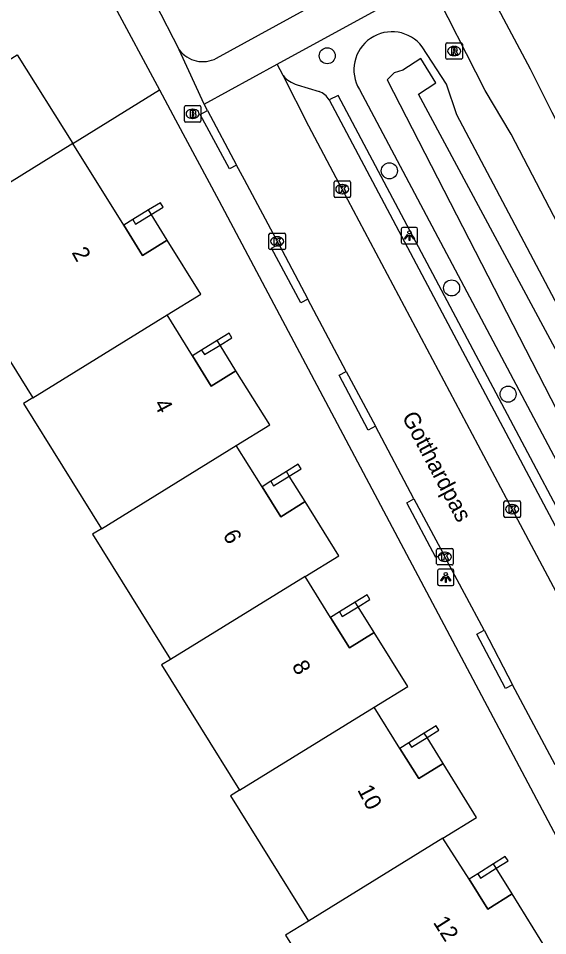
# Model space of a CAD drawing. Extents: x 158838 to 160074, y 386376 to 387776.
# Drawn here: x 159136.4 to 159168.6, y 387193.2 to 387249 of the extents above; entities that cross this region are included whole.
import ezdxf

# ---------------------------------------------------------------- set-up
doc = ezdxf.new("R2010")
doc.units = 0
for name, color, linetype in [('IMGEO_Berm_groen', 7, 'Continuous'), ('IMGEO_Boom', 7, 'Continuous'), ('IMGEO_Brandkraan', 7, 'Continuous'), ('IMGEO_Fietspad_gesloten', 7, 'Continuous'), ('IMGEO_Groenvoorziening', 7, 'Continuous'), ('IMGEO_Kolk', 7, 'Continuous'), ('IMGEO_Lichtpunt', 7, 'Continuous'), ('IMGEO_Muur', 7, 'Continuous'), ('IMGEO_Openbare_ruimte_label', 7, 'Continuous'), ('IMGEO_Pand', 7, 'Continuous'), ('IMGEO_Pand_nummerreeks', 7, 'Continuous'), ('IMGEO_Pand_overbouw', 7, 'Continuous'), ('IMGEO_Parkeervlak_open', 7, 'Continuous'), ('IMGEO_Rijbaan_lokaal_open', 7, 'Continuous'), ('IMGEO_Rioolput', 7, 'Continuous'), ('IMGEO_Voetpad_open', 7, 'Continuous'), ('IMGEO_Waterloop', 7, 'Continuous')]:
    doc.layers.add(name, color=color, linetype=linetype)

msp = doc.modelspace()

# ---------------------------------------------------------------- linework, layer by layer
at = {"layer": 'IMGEO_Berm_groen'}
for points in [[(159178.931, 387213.166), (159163.073, 387243.144), (159162.44, 387245.024), (159160.968, 387247.3)], [(159157.135, 387244.693), (159174.966, 387211.103)]]:
    msp.add_lwpolyline(points, dxfattribs=at)
msp.add_arc((159159.124, 387245.89), 2.321, 37.4044, 211.0384, dxfattribs=at)
at = {"layer": 'IMGEO_Boom'}
for centre in [(159155.18, 387246.747), (159158.963, 387239.743), (159162.755, 387232.609), (159166.196, 387226.141)]:
    msp.add_circle(centre, 0.489, dxfattribs=at)
at = {"layer": 'IMGEO_Brandkraan'}
for p, q in [((159146.481, 387242.785), (159146.481, 387243.637)), ((159146.556, 387243.711), (159147.408, 387243.711)), ((159146.969, 387243.491), (159146.994, 387243.491)), ((159147.482, 387243.637), (159147.482, 387242.785)), ((159147.408, 387242.711), (159146.556, 387242.711)), ((159146.992, 387242.931), (159146.967, 387242.931))]:
    msp.add_line(p, q, dxfattribs=at)
for points in [[(159146.481, 387242.785), (159146.481, 387243.637)], [(159146.556, 387243.711), (159147.408, 387243.711)], [(159146.829, 387243.411), (159146.829, 387243.011), (159147.042, 387243.011)], [(159147.06, 387243.411), (159146.829, 387243.411)], [(159147.008, 387243.33), (159146.954, 387243.33), (159146.954, 387243.254)], [(159146.954, 387243.254), (159147.007, 387243.254)], [(159147.016, 387243.178), (159146.954, 387243.178), (159146.954, 387243.097)], [(159147.482, 387243.637), (159147.482, 387242.785)], [(159147.408, 387242.711), (159146.556, 387242.711)], [(159146.954, 387243.097), (159147.016, 387243.097)]]:
    msp.add_lwpolyline(points, dxfattribs=at)
for centre, radius, start, end in [((159146.558, 387243.635), 0.0765, 91.552, 178.448), ((159146.558, 387243.635), 0.0765, 91.552, 178.448), ((159147.009, 387243.292), 0.0379, 267.8285, 90.9355), ((159147.017, 387243.137), 0.0404, 269.8759, 90.5077), ((159147.064, 387243.266), 0.145, 59.4692, 91.5367), ((159147.089, 387243.313), 0.0922, 285.5137, 58.1501), ((159147.094, 387243.121), 0.105, 301.3115, 78.989), ((159147.406, 387243.635), 0.0765, 1.552, 88.448), ((159147.406, 387243.635), 0.0765, 1.552, 88.448), ((159146.558, 387242.787), 0.0765, 181.552, 268.448), ((159146.558, 387242.787), 0.0765, 181.552, 268.448), ((159147.048, 387243.262), 0.251, 268.6676, 293.5347), ((159147.406, 387242.787), 0.0765, 271.552, 358.448), ((159147.406, 387242.787), 0.0765, 271.552, 358.448)]:
    msp.add_arc(centre, radius, start, end, dxfattribs=at)
for centre, major_axis, ratio, start_param, end_param in [((159146.968, 387243.211), (-0.387, 0.002), 0.722429, 4.712389, 7.853982), ((159146.993, 387243.211), (-0.39, 0.002), 0.717154, 1.570796, 4.712389)]:
    msp.add_ellipse(centre, major_axis=major_axis, ratio=ratio, start_param=start_param, end_param=end_param, dxfattribs=at)
at = {"layer": 'IMGEO_Fietspad_gesloten'}
for points in [[(159164.099, 387252.402), (159167.543, 387245.956), (159168.854, 387243.324), (159184.918, 387212.468), (159185.422, 387211.502)], [(159183.16, 387209.722), (159166.374, 387241.982), (159164.798, 387244.63), (159161.399, 387251.305)]]:
    msp.add_lwpolyline(points, dxfattribs=at)
at = {"layer": 'IMGEO_Groenvoorziening'}
for points in [[(159096.184, 387214.339), (159092.832, 387219.703), (159136.296, 387246.811), (159139.679, 387241.4)], [(159139.679, 387241.4), (159144.958, 387244.669)]]:
    msp.add_lwpolyline(points, dxfattribs=at)
at = {"layer": 'IMGEO_Kolk'}
for p, q in [((159155.595, 387238.197), (159155.595, 387239.049)), ((159155.67, 387239.123), (159156.522, 387239.123)), ((159156.083, 387238.903), (159156.108, 387238.903)), ((159156.596, 387239.049), (159156.596, 387238.197)), ((159156.106, 387238.343), (159156.081, 387238.343)), ((159156.522, 387238.123), (159155.67, 387238.123)), ((159151.708, 387235.948), (159152.56, 387235.948)), ((159151.633, 387235.022), (159151.633, 387235.874)), ((159152.121, 387235.728), (159152.146, 387235.728)), ((159152.634, 387235.874), (159152.634, 387235.022)), ((159152.56, 387234.948), (159151.708, 387234.948)), ((159152.144, 387235.168), (159152.119, 387235.168)), ((159165.942, 387218.711), (159165.942, 387219.563)), ((159166.017, 387219.637), (159166.869, 387219.637)), ((159166.43, 387219.417), (159166.455, 387219.417)), ((159166.943, 387219.563), (159166.943, 387218.711)), ((159166.869, 387218.637), (159166.017, 387218.637)), ((159166.453, 387218.857), (159166.428, 387218.857)), ((159161.844, 387215.812), (159161.844, 387216.664)), ((159161.919, 387216.738), (159162.771, 387216.738)), ((159162.332, 387216.518), (159162.357, 387216.518)), ((159162.845, 387216.664), (159162.845, 387215.812)), ((159162.355, 387215.958), (159162.33, 387215.958)), ((159162.771, 387215.738), (159161.919, 387215.738))]:
    msp.add_line(p, q, dxfattribs=at)
for points in [[(159155.595, 387238.197), (159155.595, 387239.049)], [(159155.67, 387239.123), (159156.522, 387239.123)], [(159155.916, 387238.823), (159156.039, 387238.823), (159156.039, 387238.672), (159156.169, 387238.823), (159156.333, 387238.823), (159156.187, 387238.672), (159156.34, 387238.423), (159156.188, 387238.423), (159156.103, 387238.587), (159156.039, 387238.52), (159156.039, 387238.423), (159155.916, 387238.423), (159155.916, 387238.823)], [(159156.596, 387239.049), (159156.596, 387238.197)], [(159156.522, 387238.123), (159155.67, 387238.123)], [(159151.708, 387235.948), (159152.56, 387235.948)], [(159151.633, 387235.022), (159151.633, 387235.874)], [(159151.954, 387235.648), (159152.077, 387235.648), (159152.077, 387235.497), (159152.207, 387235.648), (159152.371, 387235.648), (159152.225, 387235.497), (159152.378, 387235.248), (159152.226, 387235.248), (159152.141, 387235.412), (159152.077, 387235.345), (159152.077, 387235.248), (159151.954, 387235.248), (159151.954, 387235.648)], [(159152.634, 387235.874), (159152.634, 387235.022)], [(159152.56, 387234.948), (159151.708, 387234.948)], [(159165.942, 387218.711), (159165.942, 387219.563)], [(159166.017, 387219.637), (159166.869, 387219.637)], [(159166.263, 387219.337), (159166.386, 387219.337), (159166.386, 387219.186), (159166.516, 387219.337), (159166.68, 387219.337), (159166.534, 387219.186), (159166.687, 387218.937), (159166.535, 387218.937), (159166.45, 387219.101), (159166.386, 387219.034), (159166.386, 387218.937), (159166.263, 387218.937), (159166.263, 387219.337)], [(159166.943, 387219.563), (159166.943, 387218.711)], [(159166.869, 387218.637), (159166.017, 387218.637)], [(159161.844, 387215.812), (159161.844, 387216.664)], [(159161.919, 387216.738), (159162.771, 387216.738)], [(159162.165, 387216.438), (159162.288, 387216.438), (159162.288, 387216.287), (159162.418, 387216.438), (159162.582, 387216.438), (159162.436, 387216.287), (159162.589, 387216.038), (159162.437, 387216.038), (159162.352, 387216.202), (159162.288, 387216.135), (159162.288, 387216.038), (159162.165, 387216.038), (159162.165, 387216.438)], [(159162.845, 387216.664), (159162.845, 387215.812)], [(159162.771, 387215.738), (159161.919, 387215.738)]]:
    msp.add_lwpolyline(points, dxfattribs=at)
for centre, start, end in [((159155.672, 387239.047), 91.552, 178.448), ((159155.672, 387239.047), 91.552, 178.448), ((159156.52, 387239.047), 1.552, 88.448), ((159156.52, 387239.047), 1.552, 88.448), ((159155.672, 387238.199), 181.552, 268.448), ((159155.672, 387238.199), 181.552, 268.448), ((159156.52, 387238.199), 271.552, 358.448), ((159156.52, 387238.199), 271.552, 358.448), ((159151.71, 387235.872), 91.552, 178.448), ((159151.71, 387235.872), 91.552, 178.448), ((159152.558, 387235.872), 1.552, 88.448), ((159152.558, 387235.872), 1.552, 88.448), ((159151.71, 387235.024), 181.552, 268.448), ((159151.71, 387235.024), 181.552, 268.448), ((159152.558, 387235.024), 271.552, 358.448), ((159152.558, 387235.024), 271.552, 358.448), ((159166.019, 387219.561), 91.552, 178.448), ((159166.019, 387219.561), 91.552, 178.448), ((159166.867, 387219.561), 1.552, 88.448), ((159166.867, 387219.561), 1.552, 88.448), ((159166.019, 387218.713), 181.552, 268.448), ((159166.019, 387218.713), 181.552, 268.448), ((159166.867, 387218.713), 271.552, 358.448), ((159166.867, 387218.713), 271.552, 358.448), ((159161.921, 387216.662), 91.552, 178.448), ((159161.921, 387216.662), 91.552, 178.448), ((159162.769, 387216.662), 1.552, 88.448), ((159162.769, 387216.662), 1.552, 88.448), ((159161.921, 387215.814), 181.552, 268.448), ((159161.921, 387215.814), 181.552, 268.448), ((159162.769, 387215.814), 271.552, 358.448), ((159162.769, 387215.814), 271.552, 358.448)]:
    msp.add_arc(centre, 0.0765, start, end, dxfattribs=at)
for centre, major_axis, ratio, start_param, end_param in [((159156.082, 387238.623), (-0.387, 0.002), 0.722429, 4.712389, 7.853982), ((159156.107, 387238.623), (-0.39, 0.002), 0.717154, 1.570796, 4.712389), ((159152.12, 387235.448), (-0.387, 0.002), 0.722429, 4.712389, 7.853982), ((159152.145, 387235.448), (-0.39, 0.002), 0.717154, 1.570796, 4.712389), ((159166.429, 387219.137), (-0.387, 0.002), 0.722429, 4.712389, 7.853982), ((159166.454, 387219.137), (-0.39, 0.002), 0.717154, 1.570796, 4.712389), ((159162.331, 387216.238), (-0.387, 0.002), 0.722429, 4.712389, 7.853982), ((159162.356, 387216.238), (-0.39, 0.002), 0.717154, 1.570796, 4.712389)]:
    msp.add_ellipse(centre, major_axis=major_axis, ratio=ratio, start_param=start_param, end_param=end_param, dxfattribs=at)
at = {"layer": 'IMGEO_Lichtpunt'}
for p, q in [((159159.689, 387236.198), (159159.689, 387235.391)), ((159159.689, 387236.198), (159159.689, 387235.391)), ((159160.591, 387236.293), (159159.783, 387236.293)), ((159160.591, 387236.293), (159159.783, 387236.293)), ((159160.685, 387235.391), (159160.685, 387236.198)), ((159160.685, 387235.391), (159160.685, 387236.198)), ((159159.783, 387235.297), (159160.591, 387235.297)), ((159159.783, 387235.297), (159160.591, 387235.297)), ((159161.901, 387215.387), (159161.901, 387214.58)), ((159161.901, 387215.387), (159161.901, 387214.58)), ((159162.803, 387215.482), (159161.995, 387215.482)), ((159162.803, 387215.482), (159161.995, 387215.482)), ((159162.897, 387214.58), (159162.897, 387215.387)), ((159162.897, 387214.58), (159162.897, 387215.387)), ((159161.995, 387214.486), (159162.803, 387214.486)), ((159161.995, 387214.486), (159162.803, 387214.486))]:
    msp.add_line(p, q, dxfattribs=at)
for points in [[(159160.063, 387235.862), (159160.102, 387235.834), (159159.914, 387235.572), (159159.876, 387235.599), (159160.063, 387235.862)], [(159160.165, 387235.814), (159160.212, 387235.814), (159160.212, 387235.492), (159160.165, 387235.492), (159160.165, 387235.814)], [(159160.275, 387235.834), (159160.313, 387235.861), (159160.5, 387235.599), (159160.461, 387235.571), (159160.275, 387235.834)], [(159162.275, 387215.051), (159162.314, 387215.023), (159162.126, 387214.761), (159162.088, 387214.788), (159162.275, 387215.051)], [(159162.377, 387215.003), (159162.424, 387215.003), (159162.424, 387214.681), (159162.377, 387214.681), (159162.377, 387215.003)], [(159162.487, 387215.023), (159162.525, 387215.05), (159162.712, 387214.788), (159162.673, 387214.76), (159162.487, 387215.023)]]:
    msp.add_lwpolyline(points, dxfattribs=at)
for centre in [(159160.188, 387235.996), (159162.4, 387215.185)]:
    msp.add_circle(centre, 0.0994, dxfattribs=at)
for centre, start, end in [((159159.783, 387236.198), 90, 180), ((159159.783, 387236.198), 90, 180), ((159160.591, 387236.198), 0, 90), ((159160.591, 387236.198), 0, 90), ((159159.783, 387235.391), 180, 270), ((159159.783, 387235.391), 180, 270), ((159160.591, 387235.391), 270, 0), ((159160.591, 387235.391), 270, 360), ((159161.995, 387215.387), 90, 180), ((159161.995, 387215.387), 90, 180), ((159162.803, 387215.387), 0, 90), ((159162.803, 387215.387), 0, 90), ((159161.995, 387214.58), 180, 270), ((159161.995, 387214.58), 180, 270), ((159162.803, 387214.58), 270, 0), ((159162.803, 387214.58), 270, 360)]:
    msp.add_arc(centre, 0.0946, start, end, dxfattribs=at)
at = {"layer": 'IMGEO_Muur'}
msp.add_lwpolyline([(159160.742, 387244.407), (159161.8, 387245.094), (159160.883, 387246.587), (159159.788, 387245.882)], dxfattribs=at)
at = {"layer": 'IMGEO_Pand'}
for points in [[(159139.679, 387241.4), (159130.948, 387235.993)], [(159145.436, 387230.971), (159147.476, 387232.229), (159145.434, 387235.519), (159143.937, 387234.59), (159142.791, 387236.423), (159139.679, 387241.4)], [(159145.183, 387237.529), (159145.021, 387237.8), (159144.29, 387237.36), (159143.343, 387236.768), (159143.509, 387236.49), (159144.463, 387237.082), (159145.183, 387237.529)], [(159130.948, 387235.993), (159131.111, 387235.732), (159132.383, 387236.528), (159133.677, 387234.46), (159132.417, 387233.681), (159137.243, 387225.92)], [(159137.243, 387225.92), (159145.436, 387230.971)], [(159149.629, 387223.006), (159151.675, 387224.27), (159149.624, 387227.564), (159148.114, 387226.623), (159146.971, 387228.479), (159145.436, 387230.971)], [(159149.375, 387229.576), (159149.211, 387229.851), (159148.477, 387229.407), (159147.53, 387228.824), (159147.699, 387228.552), (159148.652, 387229.126), (159149.375, 387229.576)], [(159137.243, 387225.92), (159136.691, 387225.58), (159141.438, 387217.946)], [(159141.438, 387217.946), (159149.629, 387223.006)], [(159153.837, 387215.039), (159155.887, 387216.302), (159153.839, 387219.595), (159152.359, 387218.674), (159151.209, 387220.499), (159149.629, 387223.006)], [(159153.584, 387221.603), (159153.414, 387221.876), (159152.694, 387221.435), (159151.742, 387220.835), (159151.911, 387220.563), (159152.867, 387221.157), (159153.584, 387221.603)], [(159141.438, 387217.946), (159140.894, 387217.61), (159145.636, 387209.985)], [(159153.837, 387215.039), (159145.636, 387209.985)], [(159158.036, 387207.072), (159160.083, 387208.332), (159158.028, 387211.625), (159156.527, 387210.691), (159155.381, 387212.544), (159153.837, 387215.039)], [(159157.777, 387213.637), (159157.602, 387213.916), (159156.877, 387213.47), (159155.926, 387212.881), (159156.095, 387212.61), (159157.054, 387213.186), (159157.777, 387213.637)], [(159145.636, 387209.985), (159145.092, 387209.65), (159149.834, 387202.024)], [(159149.834, 387202.024), (159158.036, 387207.072)], [(159162.228, 387199.102), (159164.275, 387200.364), (159162.234, 387203.659), (159160.755, 387202.738), (159159.605, 387204.57), (159158.036, 387207.072)], [(159161.986, 387205.67), (159161.819, 387205.946), (159161.092, 387205.503), (159160.144, 387204.908), (159160.313, 387204.636), (159161.265, 387205.223), (159161.986, 387205.67)], [(159149.834, 387202.024), (159149.29, 387201.689), (159154.039, 387194.052)], [(159154.039, 387194.052), (159152.637, 387193.187), (159157.473, 387185.404), (159161.146, 387187.686), (159162.149, 387186.072), (159165.135, 387187.931), (159164.151, 387189.525), (159168.583, 387192.261), (159166.444, 387195.705), (159164.965, 387194.785), (159163.815, 387196.599), (159162.228, 387199.102)], [(159162.228, 387199.102), (159154.039, 387194.052)], [(159166.193, 387197.715), (159166.017, 387197.981), (159165.303, 387197.542), (159164.347, 387196.936), (159164.516, 387196.664), (159165.473, 387197.268), (159166.193, 387197.715)]]:
    msp.add_lwpolyline(points, dxfattribs=at)
at = {"layer": 'IMGEO_Pand_overbouw'}
for points in [[(159145.434, 387235.519), (159144.29, 387237.36), (159143.343, 387236.768), (159142.791, 387236.423), (159143.937, 387234.59)], [(159148.652, 387229.126), (159148.477, 387229.407), (159147.53, 387228.824), (159146.971, 387228.479), (159148.114, 387226.623), (159149.624, 387227.564)], [(159152.867, 387221.157), (159152.694, 387221.435), (159151.742, 387220.835), (159151.209, 387220.499), (159152.359, 387218.674), (159153.839, 387219.595)], [(159157.054, 387213.186), (159156.877, 387213.47), (159155.926, 387212.881), (159155.381, 387212.544), (159156.527, 387210.691), (159158.028, 387211.625)], [(159161.265, 387205.223), (159161.092, 387205.503), (159160.144, 387204.908), (159159.605, 387204.57), (159160.755, 387202.738), (159162.234, 387203.659)], [(159165.473, 387197.268), (159165.303, 387197.542), (159164.347, 387196.936), (159163.815, 387196.599), (159164.965, 387194.785), (159166.444, 387195.705)]]:
    msp.add_lwpolyline(points, close=True, dxfattribs=at)
at = {"layer": 'IMGEO_Parkeervlak_open'}
msp.add_lwpolyline([(159153.35, 387244.986), (159154.683, 387244.566)], dxfattribs=at)
for centre, radius, start, end in [((159153.824, 387246.669), 1.748, 220.2528, 254.2633), ((159154.345, 387243.542), 1.079, 28.4774, 71.7269)]:
    msp.add_arc(centre, radius, start, end, dxfattribs=at)
at = {"layer": 'IMGEO_Rijbaan_lokaal_open'}
for points in [[(159147.676, 387243.793), (159152.136, 387246.23)], [(159152.49, 387245.539), (159152.136, 387246.23)], [(159179.845, 387194.213), (159176.331, 387200.561), (159166.438, 387219.136), (159156.091, 387238.623), (159154.067, 387242.459), (159152.49, 387245.539)], [(159147.879, 387243.413), (159147.676, 387243.793)], [(159147.879, 387243.413), (159149.659, 387240.084)], [(159152.227, 387235.267), (159150.132, 387239.199), (159149.659, 387240.084)], [(159152.227, 387235.267), (159154.005, 387231.93)], [(159156.34, 387227.524), (159154.005, 387231.93)], [(159156.34, 387227.524), (159158.114, 387224.189)], [(159160.46, 387219.758), (159158.114, 387224.189)], [(159160.46, 387219.758), (159162.234, 387216.43)], [(159164.731, 387211.766), (159162.342, 387216.239), (159162.234, 387216.43)], [(159164.731, 387211.766), (159166.469, 387208.44)], [(159169.064, 387203.57), (159166.469, 387208.44)]]:
    msp.add_lwpolyline(points, dxfattribs=at)
at = {"layer": 'IMGEO_Rioolput'}
for p, q in [((159162.407, 387246.61), (159162.407, 387247.462)), ((159162.482, 387247.536), (159163.334, 387247.536)), ((159162.895, 387247.316), (159162.92, 387247.316)), ((159163.408, 387247.462), (159163.408, 387246.61)), ((159163.334, 387246.536), (159162.482, 387246.536)), ((159162.918, 387246.756), (159162.893, 387246.756))]:
    msp.add_line(p, q, dxfattribs=at)
for points in [[(159162.407, 387246.61), (159162.407, 387247.462)], [(159162.482, 387247.536), (159163.334, 387247.536)], [(159162.996, 387247.234), (159162.744, 387247.236), (159162.744, 387246.836)], [(159162.922, 387247.155), (159162.868, 387247.155), (159162.868, 387247.074)], [(159162.868, 387247.074), (159162.92, 387247.074)], [(159163.408, 387247.462), (159163.408, 387246.61)], [(159163.334, 387246.536), (159162.482, 387246.536)], [(159162.744, 387246.836), (159162.868, 387246.836), (159162.868, 387246.998), (159162.879, 387246.998)], [(159162.926, 387246.969), (159162.997, 387246.836), (159163.137, 387246.836), (159163.072, 387246.962)]]:
    msp.add_lwpolyline(points, dxfattribs=at)
for centre, radius, start, end in [((159162.484, 387247.46), 0.0765, 91.552, 178.448), ((159162.484, 387247.46), 0.0765, 91.552, 178.448), ((159162.904, 387247.263), 0.19, 274.7715, 282.9687), ((159162.928, 387247.059), 0.0964, 77.0061, 93.1865), ((159162.942, 387247.116), 0.0378, 276.6634, 79.6772), ((159162.995, 387247.124), 0.109, 350.3612, 89.416), ((159162.993, 387247.124), 0.112, 277.5842, 350.9817), ((159163.332, 387247.46), 0.0765, 1.552, 88.448), ((159163.332, 387247.46), 0.0765, 1.552, 88.448), ((159162.484, 387246.612), 0.0765, 181.552, 268.448), ((159162.484, 387246.612), 0.0765, 181.552, 268.448), ((159162.878, 387246.945), 0.0533, 26.0293, 88.6989), ((159162.977, 387246.909), 0.108, 29.5134, 73.7905), ((159163.332, 387246.612), 0.0765, 271.552, 358.448), ((159163.332, 387246.612), 0.0765, 271.552, 358.448)]:
    msp.add_arc(centre, radius, start, end, dxfattribs=at)
for centre, major_axis, ratio, start_param, end_param in [((159162.894, 387247.036), (-0.387, 0.002), 0.722429, 4.712389, 7.853982), ((159162.919, 387247.036), (-0.39, 0.002), 0.717154, 1.570796, 4.712389)]:
    msp.add_ellipse(centre, major_axis=major_axis, ratio=ratio, start_param=start_param, end_param=end_param, dxfattribs=at)
at = {"layer": 'IMGEO_Voetpad_open'}
for points in [[(159142.033, 387255.094), (159144.672, 387250), (159146.168, 387247.111)], [(159140.03, 387253.854), (159142.098, 387250), (159144.958, 387244.669)], [(159148.439, 387246.598), (159154.619, 387250), (159160.434, 387253.201)], [(159152.136, 387246.23), (159159.017, 387250), (159161.399, 387251.305)], [(159147.676, 387243.793), (159146.168, 387247.111)], [(159144.958, 387244.669), (159145.938, 387242.843), (159148.576, 387237.925), (159172.316, 387193.221)], [(159181.029, 387196.88), (159155.849, 387244.332), (159155.293, 387244.056)], [(159155.293, 387244.056), (159180.171, 387197.186)], [(159149.659, 387240.084), (159149.233, 387239.855), (159147.447, 387243.181), (159147.879, 387243.413)], [(159154.005, 387231.93), (159153.564, 387231.695), (159151.786, 387235.032), (159152.227, 387235.267)], [(159158.114, 387224.189), (159157.673, 387223.955), (159155.899, 387227.29), (159156.34, 387227.524)], [(159162.234, 387216.43), (159161.793, 387216.195), (159160.019, 387219.523), (159160.46, 387219.758)], [(159166.469, 387208.44), (159166.026, 387208.209), (159164.288, 387211.535), (159164.731, 387211.766)]]:
    msp.add_lwpolyline(points, dxfattribs=at)
msp.add_arc((159147.602, 387248.178), 1.788, 216.6389, 297.903, dxfattribs=at)
at = {"layer": 'IMGEO_Waterloop'}
msp.add_lwpolyline([(159161.8, 387245.094), (159160.883, 387246.587), (159159.788, 387245.882), (159159.256, 387245.717), (159158.828, 387245.286), (159176.055, 387211.73), (159176.617, 387211.543), (159177.319, 387211.683), (159177.741, 387212.034), (159177.814, 387212.649), (159160.742, 387244.407), (159161.8, 387245.094)], dxfattribs=at)

# ---------------------------------------------------------------- texts
at = {"layer": 'IMGEO_Openbare_ruimte_label'}
msp.add_text('Gotthardpas', height=1, rotation=297.8466, dxfattribs=at).set_placement((159159.704, 387224.765))
at = {"layer": 'IMGEO_Pand_nummerreeks'}
for s, rotation, p in [('2', 298.9399, (159139.597, 387234.769)), ('4', 297.7825, (159144.597, 387225.55)), ('6', 297.8226, (159148.8, 387217.579)), ('8', 297.8054, (159153.005, 387209.612)), ('10', 297.7539, (159156.992, 387202.044)), ('12', 302.3948, (159161.597, 387193.977))]:
    msp.add_text(s, height=1, rotation=rotation, dxfattribs=at).set_placement(p)

doc.saveas('drawing.dxf')
